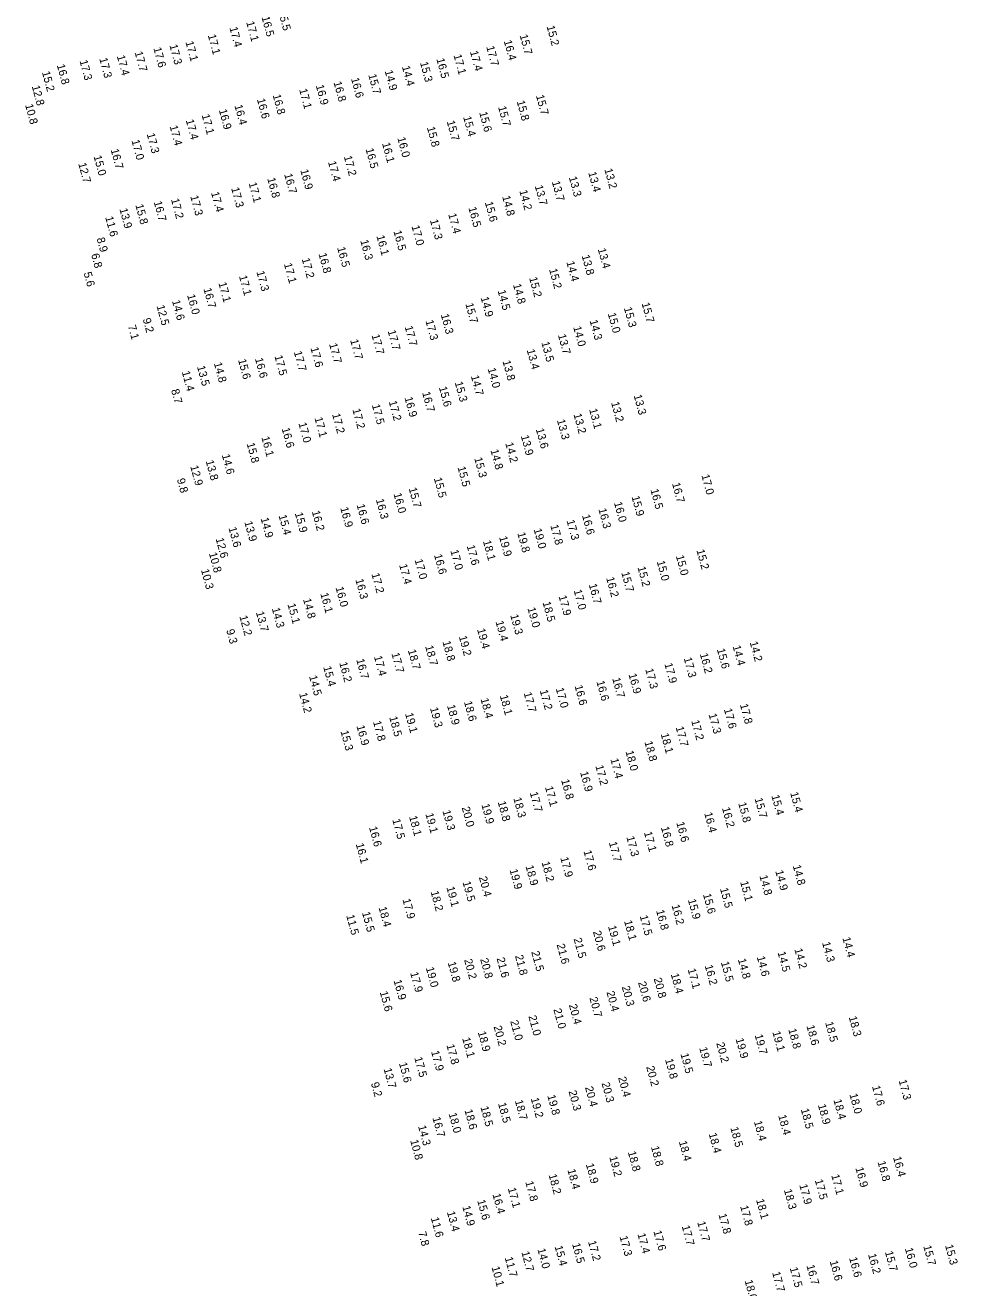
# Model space of a CAD drawing. Extents: x 1023796 to 1112670, y 656573 to 837340.
# Drawn here: x 1033634 to 1034217, y 798792 to 799581 of the extents above; entities that cross this region are included whole.
import ezdxf

# ---------------------------------------------------------------- set-up
doc = ezdxf.new("R2010")
doc.units = 0
doc.layers.add('V-TOPO-SOUN', color=7, linetype='Continuous')

msp = doc.modelspace()

# ---------------------------------------------------------------- texts
at = {"layer": 'V-TOPO-SOUN'}
for s, p in [('15.5 ', (1033791.99, 799589.87)), ('17.1 ', (1033772.06, 799583.02)), ('16.5 ', (1033781.64, 799586.16)), ('17.1 ', (1033748.08, 799574.85)), ('17.4 ', (1033761.58, 799579.55)), ('15.7 ', (1033942.9, 799574.8)), ('15.2 ', (1033959.71, 799580.35)), ('17.6 ', (1033714.06, 799566.78)), ('17.3 ', (1033724.08, 799568.58)), ('17.1 ', (1033734.13, 799570.63)), ('17.7 ', (1033922.03, 799567.64)), ('16.4 ', (1033932.95, 799571.27)), ('17.3 ', (1033667.95, 799558.84)), ('17.3 ', (1033680.28, 799560.24)), ('17.4 ', (1033691.24, 799561.82)), ('17.7 ', (1033702.37, 799564.18)), ('16.5 ', (1033890.86, 799560)), ('17.1 ', (1033901.59, 799562.37)), ('17.4 ', (1033911.85, 799564.59)), ('15.2 ', (1033644.46, 799551.79)), ('16.8 ', (1033653.73, 799556.18)), ('14.9 ', (1033858.6, 799552.47)), ('14.4 ', (1033869.35, 799555.21)), ('15.3 ', (1033880.64, 799557.75)), ('12.8 ', (1033638.1, 799542.96)), ('16.9 ', (1033815.54, 799543.39)), ('16.8 ', (1033826.63, 799545.42)), ('16.6 ', (1033837.54, 799547.79)), ('15.7 ', (1033848.34, 799550.07)), ('16.6 ', (1033778.78, 799534.78)), ('16.8 ', (1033788.6, 799537.39)), ('17.1 ', (1033805.14, 799540.91)), ('15.7 ', (1033953.09, 799537.08)), ('10.8 ', (1033633.93, 799531.31)), ('16.9 ', (1033754.99, 799528.09)), ('16.4 ', (1033764.71, 799530.91)), ('15.6 ', (1033917.63, 799526.53)), ('15.7 ', (1033929.44, 799530)), ('15.8 ', (1033941.03, 799533.52)), ('17.4 ', (1033734.31, 799521.73)), ('17.1 ', (1033744.23, 799524.96)), ('15.7 ', (1033897.33, 799520.97)), ('15.4 ', (1033907.6, 799523.73)), ('17.3 ', (1033709.9, 799513.13)), ('17.4 ', (1033724.22, 799517.98)), ('15.8 ', (1033884.93, 799517.19)), ('16.7 ', (1033687.4, 799503.32)), ('17.0 ', (1033700.39, 799509.03)), ('16.5 ', (1033846.63, 799503.71)), ('16.1 ', (1033856.93, 799507.25)), ('16.0 ', (1033866.48, 799510.65)), ('15.0 ', (1033676.71, 799499.21)), ('17.4 ', (1033823.17, 799495.67)), ('17.2 ', (1033833.04, 799499.04)), ('12.7 ', (1033667.14, 799494.63)), ('16.7 ', (1033795.82, 799487.9)), ('16.9 ', (1033805.84, 799490.54)), ('13.4 ', (1033985.75, 799489.02)), ('13.2 ', (1033995.83, 799491.03)), ('17.3 ', (1033762.67, 799479.26)), ('17.1 ', (1033773.58, 799482.41)), ('16.8 ', (1033785.2, 799485.31)), ('13.7 ', (1033952.34, 799480.59)), ('13.7 ', (1033963, 799483.26)), ('13.3 ', (1033973.62, 799486.04)), ('17.2 ', (1033725.08, 799472.28)), ('17.3 ', (1033737.11, 799474.23)), ('17.4 ', (1033750.09, 799476.48)), ('14.8 ', (1033931.96, 799474.05)), ('14.2 ', (1033942.68, 799477.64)), ('13.9 ', (1033692.86, 799466.23)), ('15.8 ', (1033702.81, 799468.75)), ('16.7 ', (1033714.29, 799470.67)), ('16.5 ', (1033910.87, 799467.02)), ('15.6 ', (1033921.14, 799470.35)), ('11.6 ', (1033683.97, 799461.12)), ('17.0 ', (1033875.34, 799455.52)), ('17.3 ', (1033886.85, 799459.27)), ('17.4 ', (1033898.28, 799463.02)), ('8.9', (1033678.62, 799447.85)), ('16.1 ', (1033853.41, 799449.34)), ('16.5 ', (1033864.04, 799452.37)), ('16.5 ', (1033828.89, 799442.06)), ('16.3 ', (1033843.34, 799446.49)), ('13.4 ', (1033991.69, 799441.19)), ('6.8', (1033675.19, 799437.87)), ('17.1 ', (1033795.64, 799431.92)), ('17.2 ', (1033806.74, 799435.1)), ('16.8 ', (1033817.25, 799438.23)), ('14.4 ', (1033972.06, 799433.12)), ('13.8 ', (1033981.64, 799437.06)), ('5.6', (1033670.5, 799426.28)), ('17.1 ', (1033767.56, 799424.29)), ('17.3 ', (1033778.44, 799427.03)), ('15.2 ', (1033961.28, 799428.51)), ('16.7 ', (1033745.33, 799416.41)), ('17.1 ', (1033754.71, 799420.01)), ('14.8 ', (1033938.75, 799419.02)), ('15.2 ', (1033948.83, 799423.21)), ('14.6 ', (1033725.71, 799408.85)), ('16.0 ', (1033735.13, 799412.42)), ('14.9 ', (1033918.53, 799410.9)), ('14.5 ', (1033929.15, 799415.16)), ('12.5 ', (1033716.05, 799405.68)), ('15.7 ', (1033908.96, 799406.99)), ('15.0 ', (1033997.96, 799400.87)), ('15.3 ', (1034008.01, 799404.4)), ('15.7 ', (1034019.1, 799407.28)), ('7.1', (1033698.18, 799393.18)), ('9.2', (1033707.41, 799397.47)), ('17.7 ', (1033871.08, 799392.67)), ('17.3 ', (1033884.04, 799396.39)), ('16.3 ', (1033893.63, 799400.21)), ('14.0 ', (1033976.34, 799392.48)), ('14.3 ', (1033986.6, 799396.51)), ('17.7 ', (1033850.38, 799387.44)), ('17.7 ', (1033860.45, 799390.09)), ('13.7 ', (1033966.82, 799387.51)), ('17.7 ', (1033801.82, 799376.94)), ('17.6 ', (1033812.2, 799379.43)), ('17.7 ', (1033823.84, 799381.86)), ('17.7 ', (1033837.02, 799384.32)), ('13.4 ', (1033947.31, 799378.13)), ('13.5 ', (1033956.45, 799382.87)), ('14.8 ', (1033751.87, 799369.92)), ('15.6 ', (1033766.98, 799371.99)), ('16.6 ', (1033777.53, 799372.72)), ('17.5 ', (1033789.71, 799374.33)), ('13.8 ', (1033932.19, 799371.14)), ('11.4 ', (1033731.82, 799364.51)), ('13.5 ', (1033741.33, 799367.8)), ('14.7 ', (1033912.43, 799361.83)), ('14.0 ', (1033922.91, 799366.48)), ('8.7', (1033725.16, 799353.13)), ('15.6 ', (1033892.44, 799354.78)), ('15.3 ', (1033902.34, 799357.87)), ('17.2 ', (1033861.11, 799345.93)), ('16.9 ', (1033870.96, 799348.34)), ('16.7 ', (1033881.99, 799351.52)), ('13.2 ', (1034000.03, 799345.26)), ('13.3 ', (1034014.13, 799349.74)), ('17.2 ', (1033825.72, 799338)), ('17.2 ', (1033838.39, 799341)), ('17.5 ', (1033850.56, 799343.75)), ('13.2 ', (1033976.55, 799337.92)), ('13.1 ', (1033986.29, 799341.01)), ('17.0 ', (1033804.7, 799332.33)), ('17.1 ', (1033814.73, 799335.65)), ('13.3 ', (1033966.19, 799334.28)), ('16.1 ', (1033781.53, 799323.61)), ('16.6 ', (1033794.22, 799329.07)), ('13.9 ', (1033943.63, 799324.4)), ('13.6 ', (1033952.99, 799328.68)), ('15.8 ', (1033772.33, 799319.68)), ('14.8 ', (1033924.65, 799315.54)), ('14.2 ', (1033933.92, 799319.85)), ('13.8 ', (1033746.75, 799308.77)), ('14.6 ', (1033756.82, 799312.53)), ('15.3 ', (1033914.52, 799310.51)), ('12.9 ', (1033737.1, 799305.48)), ('15.5 ', (1033889.27, 799297.94)), ('15.5 ', (1033904.06, 799304.85)), ('17.0 ', (1034056.44, 799299.86)), ('9.8', (1033728.76, 799297.34)), ('15.7 ', (1033873.56, 799291.68)), ('16.5 ', (1034024.6, 799290.83)), ('16.7 ', (1034038.1, 799294.75)), ('16.3 ', (1033853.06, 799284.66)), ('16.0 ', (1033864.09, 799288.26)), ('16.0 ', (1034001.83, 799282.72)), ('15.9 ', (1034012.79, 799286.45)), ('15.4 ', (1033792.29, 799274.7)), ('15.9 ', (1033802.41, 799276.16)), ('16.2 ', (1033813.04, 799277.23)), ('16.9 ', (1033830.82, 799279.44)), ('16.6 ', (1033841.04, 799281.34)), ('16.6 ', (1033981.85, 799274.8)), ('16.3 ', (1033992.07, 799278.71)), ('13.6 ', (1033761.01, 799266.97)), ('13.9 ', (1033770.9, 799270.66)), ('14.9 ', (1033781.06, 799272.9)), ('17.8 ', (1033962.06, 799268.49)), ('17.3 ', (1033972.21, 799271.51)), ('12.6 ', (1033752.97, 799260.24)), ('18.1 ', (1033919.96, 799258.7)), ('19.9 ', (1033930.07, 799261.25)), ('19.8 ', (1033941.43, 799263.71)), ('19.0 ', (1033951.65, 799266.1)), ('10.8 ', (1033748.76, 799251.12)), ('17.0 ', (1033899.62, 799252.79)), ('17.6 ', (1033909.81, 799255.76)), ('15.2 ', (1034053.34, 799253.02)), ('17.4 ', (1033867.6, 799243.87)), ('17.0 ', (1033877.27, 799246.99)), ('16.6 ', (1033889.4, 799250.07)), ('15.0 ', (1034028.52, 799245.99)), ('15.0 ', (1034040.5, 799249.41)), ('10.3 ', (1033743.83, 799240.75)), ('16.3 ', (1033840.26, 799234.64)), ('17.2 ', (1033850.31, 799238.23)), ('16.2 ', (1033996.92, 799235.76)), ('15.7 ', (1034006.39, 799239.06)), ('15.2 ', (1034016.52, 799242.35)), ('16.0 ', (1033827.86, 799229.72)), ('17.0 ', (1033976.67, 799227.9)), ('16.7 ', (1033986.07, 799231.58)), ('15.1 ', (1033797.86, 799219.21)), ('14.8 ', (1033807.56, 799222.43)), ('16.1 ', (1033818.37, 799225.9)), ('18.5 ', (1033957.22, 799220.41)), ('17.9 ', (1033967.23, 799224.28)), ('12.2 ', (1033767.8, 799211.7)), ('13.7 ', (1033778.14, 799214.24)), ('14.3 ', (1033788.04, 799216.63)), ('19.3 ', (1033937.02, 799212.43)), ('19.0 ', (1033947.77, 799216.78)), ('9.3', (1033759.61, 799203.08)), ('19.4 ', (1033916.3, 799203.57)), ('19.4 ', (1033927.83, 799208.38)), ('18.8 ', (1033894.67, 799195.86)), ('19.2 ', (1033904.89, 799199.07)), ('14.2 ', (1034086.62, 799195.51)), ('17.7 ', (1033862.79, 799188.49)), ('18.7 ', (1033873.06, 799190.51)), ('18.7 ', (1033883.85, 799192.97)), ('16.2 ', (1034055.46, 799188.18)), ('15.6 ', (1034066.09, 799191.09)), ('14.4 ', (1034075.95, 799193.05)), ('15.4 ', (1033820.2, 799180.04)), ('16.2 ', (1033830.18, 799182.67)), ('16.7 ', (1033840.81, 799184.68)), ('17.4 ', (1033851.89, 799186.57)), ('17.9 ', (1034033.32, 799182.02)), ('17.3 ', (1034045.4, 799185.56)), ('14.5 ', (1033811.32, 799174.25)), ('16.7 ', (1034000.72, 799172.9)), ('16.9 ', (1034010.92, 799175.47)), ('17.3 ', (1034021.39, 799178.6)), ('17.7 ', (1033945.41, 799163.78)), ('17.2 ', (1033955.46, 799165.34)), ('17.0 ', (1033965.46, 799166.59)), ('16.6 ', (1033977.22, 799168.19)), ('16.6 ', (1033990.84, 799170.97)), ('14.2 ', (1033805.1, 799163.49)), ('18.9 ', (1033897.52, 799155.96)), ('18.6 ', (1033908.11, 799158.25)), ('18.4 ', (1033918.45, 799160.06)), ('18.1 ', (1033930.51, 799162.09)), ('17.8 ', (1034080.5, 799156.57)), ('18.5 ', (1033861.42, 799148.7)), ('19.1 ', (1033871.3, 799150.91)), ('19.3 ', (1033886.89, 799154.34)), ('17.3 ', (1034060.93, 799150.47)), ('17.6 ', (1034070.49, 799153.64)), ('16.9 ', (1033840.97, 799143.16)), ('17.8 ', (1033851.28, 799145.87)), ('17.7 ', (1034040.37, 799142.41)), ('17.2 ', (1034050.09, 799146.39)), ('15.3 ', (1033830.96, 799139.89)), ('18.8 ', (1034020.86, 799133.21)), ('18.1 ', (1034031.01, 799138.15)), ('18.0 ', (1034009, 799127.28)), ('17.2 ', (1033990.19, 799118.21)), ('17.4 ', (1033999.57, 799122.47)), ('16.8 ', (1033968.81, 799109.37)), ('16.9 ', (1033980.64, 799114.26)), ('17.7 ', (1033949.22, 799101.51)), ('17.1 ', (1033958.73, 799105.01)), ('15.4 ', (1034111.9, 799101.38)), ('19.9 ', (1033919.01, 799094.07)), ('18.8 ', (1033929.19, 799095.7)), ('18.3 ', (1033938.96, 799098.02)), ('15.8 ', (1034079.44, 799094.97)), ('15.7 ', (1034089.68, 799097.78)), ('15.4 ', (1034100.17, 799099.63)), ('18.1 ', (1033873.81, 799086.56)), ('19.1 ', (1033883.99, 799088.27)), ('19.3 ', (1033894.68, 799090.11)), ('20.0 ', (1033906.7, 799092.2)), ('16.4 ', (1034058.2, 799088.71)), ('16.2 ', (1034069.31, 799091.9)), ('16.6 ', (1033848.79, 799079.86)), ('17.5 ', (1033863.34, 799084.62)), ('16.8 ', (1034031.15, 799079.81)), ('16.6 ', (1034040.77, 799082.75)), ('16.1 ', (1033840.49, 799069.41)), ('17.7 ', (1033998.62, 799070.37)), ('17.3 ', (1034009.55, 799073.79)), ('17.1 ', (1034020.56, 799076.68)), ('17.6 ', (1033982.75, 799065)), ('19.9 ', (1033936.61, 799053.28)), ('18.9 ', (1033946.57, 799055.61)), ('18.2 ', (1033956.61, 799057.98)), ('17.9 ', (1033968.28, 799060.79)), ('14.8 ', (1034113.52, 799055.84)), ('19.5 ', (1033907.23, 799045.62)), ('20.4 ', (1033917.44, 799048.64)), ('15.1 ', (1034080.65, 799045.78)), ('14.8 ', (1034092.69, 799049.5)), ('14.9 ', (1034102.59, 799052.53)), ('18.2 ', (1033887.26, 799039.61)), ('19.1 ', (1033897.15, 799042.33)), ('15.6 ', (1034057.43, 799037.94)), ('15.5 ', (1034068.05, 799041.57)), ('18.4 ', (1033854.78, 799029.75)), ('17.9 ', (1033869.68, 799034.78)), ('16.2 ', (1034037.8, 799031.08)), ('15.9 ', (1034048, 799034.57)), ('11.5 ', (1033834.55, 799024.75)), ('15.5 ', (1033844.42, 799026.59)), ('17.5 ', (1034017.88, 799024.41)), ('16.8 ', (1034028.13, 799027.81)), ('20.6 ', (1033988.68, 799014.66)), ('19.1 ', (1033998.12, 799017.96)), ('18.1 ', (1034008.13, 799021.25)), ('21.6 ', (1033966.02, 799006.55)), ('21.5 ', (1033976.59, 799010.22)), ('14.3 ', (1034131.85, 799007.8)), ('14.4 ', (1034144.51, 799010.75)), ('21.6 ', (1033928.49, 798998)), ('21.8 ', (1033939.97, 798999.59)), ('21.5 ', (1033950.17, 799001.98)), ('14.6 ', (1034091.04, 798998.84)), ('14.5 ', (1034104.02, 799001.71)), ('14.2 ', (1034114.52, 799003.68)), ('19.0 ', (1033884.3, 798992.04)), ('19.8 ', (1033897.95, 798995.36)), ('20.2 ', (1033908.19, 798997.08)), ('20.8 ', (1033918.23, 798997.52)), ('17.1 ', (1034047.86, 798991.11)), ('16.2 ', (1034058.52, 798993.4)), ('15.5 ', (1034068.61, 798995.49)), ('14.8 ', (1034079.22, 798997.33)), ('16.9 ', (1033864.14, 798984.13)), ('17.9 ', (1033874.5, 798988.94)), ('20.6 ', (1034016.88, 798982.94)), ('20.8 ', (1034026.65, 798985.28)), ('18.4 ', (1034037.3, 798988.09)), ('15.6 ', (1033855.49, 798976.9)), ('20.4 ', (1033997.13, 798976.9)), ('20.3 ', (1034006.68, 798980.21)), ('21.0 ', (1033963.98, 798966.1)), ('20.4 ', (1033973.66, 798968.86)), ('20.7 ', (1033986.49, 798973.22)), ('21.0 ', (1033936.99, 798958.78)), ('21.0 ', (1033948.36, 798961.79)), ('18.3 ', (1034148.49, 798961.29)), ('18.9 ', (1033916.73, 798951.87)), ('20.2 ', (1033926.63, 798955.35)), ('19.1 ', (1034100.79, 798951.95)), ('18.8 ', (1034110.73, 798953.6)), ('18.6 ', (1034122.08, 798955.76)), ('18.5 ', (1034133.75, 798957.86)), ('17.8 ', (1033897.13, 798943.79)), ('18.1 ', (1033907.01, 798948.03)), ('20.2 ', (1034065.74, 798944.96)), ('19.9 ', (1034077.82, 798947.6)), ('19.7 ', (1034089.73, 798950)), ('17.5 ', (1033877.07, 798935.84)), ('17.9 ', (1033887.57, 798939.75)), ('19.5 ', (1034043.36, 798938.2)), ('19.7 ', (1034055.09, 798941.99)), ('13.7 ', (1033857.91, 798928.9)), ('15.6 ', (1033867.48, 798932.46)), ('20.2 ', (1034021.96, 798930.17)), ('19.8 ', (1034033.72, 798934.79)), ('9.2', (1033850, 798919.99)), ('20.3 ', (1033994.06, 798920.02)), ('20.4 ', (1034004.41, 798923.47)), ('17.3 ', (1034179.66, 798921.67)), ('19.8 ', (1033960.19, 798912.2)), ('20.3 ', (1033973.42, 798914.88)), ('20.4 ', (1033983.72, 798917.39)), ('18.0 ', (1034148.91, 798912.99)), ('17.6 ', (1034163.05, 798917.97)), ('18.5 ', (1033918.39, 798905.05)), ('18.5 ', (1033929.39, 798907.31)), ('18.7 ', (1033939.9, 798909.01)), ('19.2 ', (1033949.82, 798910.42)), ('18.5 ', (1034118.52, 798903.63)), ('18.9 ', (1034129.23, 798906.35)), ('18.4 ', (1034138.95, 798909.45)), ('16.7 ', (1033888.41, 798898.35)), ('18.0 ', (1033898.54, 798900.97)), ('18.6 ', (1033908.43, 798903.12)), ('18.4 ', (1034089.25, 798896)), ('18.4 ', (1034104.43, 798899.74)), ('14.3 ', (1033879.42, 798893.12)), ('18.4 ', (1034061.01, 798888.37)), ('18.5 ', (1034074.51, 798892.12)), ('10.8 ', (1033874.52, 798884.16)), ('18.8 ', (1034024.93, 798880.19)), ('18.4 ', (1034042.33, 798883.43)), ('19.2 ', (1033998.89, 798873.82)), ('18.8 ', (1034010.49, 798876.94)), ('16.4 ', (1034176.19, 798873.62)), ('18.4 ', (1033972.74, 798865.81)), ('18.9 ', (1033984.23, 798869.32)), ('16.9 ', (1034152.64, 798866.99)), ('16.8 ', (1034166.48, 798870.8)), ('17.8 ', (1033946.43, 798858.27)), ('18.2 ', (1033960.99, 798862.67)), ('17.9 ', (1034117.61, 798856.37)), ('17.5 ', (1034127.3, 798859.37)), ('17.1 ', (1034137.58, 798862.47)), ('16.4 ', (1033925.92, 798850.51)), ('17.1 ', (1033935.5, 798854.2)), ('18.3 ', (1034107.98, 798853.25)), ('14.9 ', (1033907.08, 798842.89)), ('15.6 ', (1033916.39, 798846.64)), ('17.8 ', (1034080.64, 798843.05)), ('18.1 ', (1034090.59, 798847.13)), ('11.6 ', (1033887.41, 798835.72)), ('13.4 ', (1033897.45, 798839.43)), ('17.7 ', (1034053.86, 798833.14)), ('17.8 ', (1034067.11, 798837.93)), ('7.8', (1033879.5, 798826.76)), ('17.4 ', (1034016.47, 798825.72)), ('17.6 ', (1034026.48, 798827.41)), ('17.7 ', (1034044.16, 798830.62)), ('15.4 ', (1033964.72, 798817.93)), ('16.5 ', (1033975.65, 798819.55)), ('17.2 ', (1033985.62, 798821.03)), ('17.3 ', (1034005.31, 798824.06)), ('16.0 ', (1034183.56, 798816.65)), ('15.7 ', (1034195.06, 798818.15)), ('15.3 ', (1034208.66, 798818.6)), ('11.7 ', (1033933.58, 798810.92)), ('12.7 ', (1033943.97, 798814.41)), ('14.0 ', (1033953.97, 798816.24)), ('16.6 ', (1034136.61, 798808.63)), ('16.6 ', (1034148.71, 798810.77)), ('16.2 ', (1034160.57, 798812.94)), ('15.7 ', (1034171.1, 798814.52)), ('10.1 ', (1033925.35, 798804.99)), ('17.7 ', (1034100.64, 798801.69)), ('17.5 ', (1034111.62, 798804.48)), ('16.7 ', (1034122.07, 798806)), ('18.0 ', (1034083.43, 798796.52))]:
    msp.add_text(s, height=5, rotation=285, dxfattribs=at).set_placement(p)

doc.saveas('drawing.dxf')
